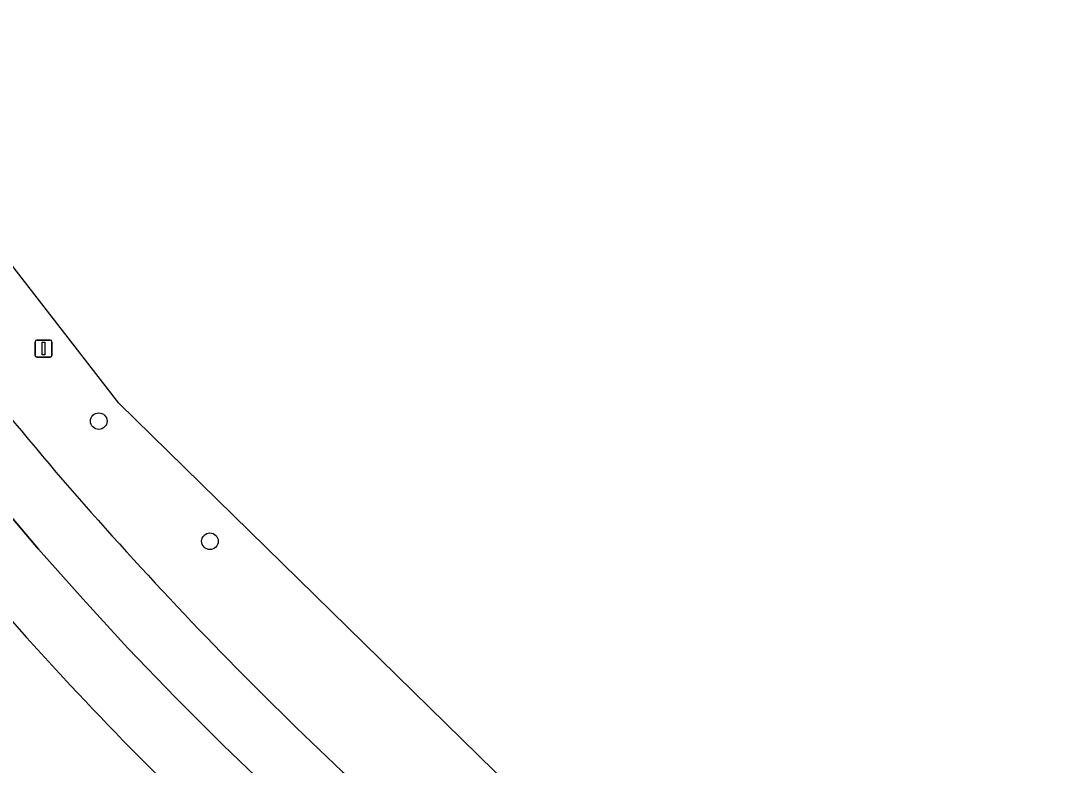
# Model space of a CAD drawing. Extents: x 159039 to 160102, y 381214 to 382524.
# Drawn here: x 159717.8 to 159778.7, y 382438.1 to 382482 of the extents above; entities that cross this region are included whole.
import ezdxf

# ---------------------------------------------------------------- set-up
doc = ezdxf.new("R2010")
doc.units = 0
for name, color, linetype in [('IMGEO_Berm_groen', 7, 'Continuous'), ('IMGEO_Boom', 7, 'Continuous'), ('IMGEO_Lichtmast', 7, 'Continuous'), ('IMGEO_Rijbaan_regionaal_gesloten', 7, 'Continuous')]:
    doc.layers.add(name, color=color, linetype=linetype)

msp = doc.modelspace()

# ---------------------------------------------------------------- linework, layer by layer
at = {"layer": 'IMGEO_Berm_groen'}
msp.add_lwpolyline([(159754.223, 382423.402), (159754.625, 382423.107), (159778.718, 382405.449), (159771.584, 382412.442), (159745.82, 382437.702), (159723.624, 382459.462), (159706.101, 382482.046)], dxfattribs=at)
for centre, radius, start, end in [((159866.345, 382580.563), 192.638, 216.59765, 222.58393), ((159892.122, 382602.893), 226.73, 222.33075, 227.39844), ((159883.101, 382594.229), 221.998, 221.36018, 226.65073)]:
    msp.add_arc(centre, radius, start, end, dxfattribs=at)
at = {"layer": 'IMGEO_Boom'}
for centre in [(159722.44, 382458.393), (159729.001, 382451.3)]:
    msp.add_circle(centre, 0.489, dxfattribs=at)
at = {"layer": 'IMGEO_Lichtmast'}
for p, q in [((159718.687, 382462.277), (159718.687, 382463.077)), ((159718.687, 382463.077), (159718.687, 382462.277)), ((159718.787, 382463.177), (159719.577, 382463.177)), ((159719.577, 382463.177), (159718.787, 382463.177)), ((159719.677, 382463.077), (159719.677, 382462.277)), ((159719.677, 382462.277), (159719.677, 382463.077)), ((159719.577, 382462.177), (159718.787, 382462.177)), ((159718.787, 382462.177), (159719.577, 382462.177))]:
    msp.add_line(p, q, dxfattribs=at)
msp.add_lwpolyline([(159719.107, 382463.052), (159719.257, 382463.052), (159719.257, 382462.302), (159719.107, 382462.302), (159719.107, 382463.052)], dxfattribs=at)
for centre, start, end in [((159718.787, 382463.077), 90, 180), ((159718.787, 382463.077), 90, 180), ((159719.577, 382463.077), 0, 90), ((159719.577, 382463.077), 360, 90), ((159718.787, 382462.277), 180, 270), ((159718.787, 382462.277), 180, 270), ((159719.577, 382462.277), 270, 0), ((159719.577, 382462.277), 270, 0)]:
    msp.add_arc(centre, 0.1, start, end, dxfattribs=at)
at = {"layer": 'IMGEO_Rijbaan_regionaal_gesloten'}
for points in [[(159705.974, 382473.841), (159702.653, 382478.934), (159699.666, 382476.654), (159702.058, 382472.928), (159704.261, 382469.632), (159706.541, 382466.331), (159708.853, 382463.128), (159711.259, 382459.996), (159713.754, 382456.933), (159716.307, 382453.867), (159718.891, 382450.826), (159721.504, 382447.89), (159724.15, 382444.984), (159726.965, 382442.077), (159729.78, 382439.261), (159732.618, 382436.541)], [(159732.618, 382436.541), (159729.78, 382439.261), (159726.965, 382442.077), (159724.15, 382444.984), (159721.504, 382447.89), (159718.891, 382450.826), (159716.307, 382453.867), (159713.754, 382456.933), (159711.259, 382459.996), (159708.853, 382463.128), (159706.541, 382466.331), (159704.261, 382469.632), (159702.058, 382472.928), (159699.666, 382476.654)]]:
    msp.add_lwpolyline(points, dxfattribs=at)
for centre, radius, start, end in [((159866.345, 382580.563), 192.638, 216.59765, 222.58393), ((159892.122, 382602.893), 226.73, 222.33075, 227.39844), ((159883.101, 382594.229), 221.998, 221.36018, 226.65073)]:
    msp.add_arc(centre, radius, start, end, dxfattribs=at)

doc.saveas('drawing.dxf')
